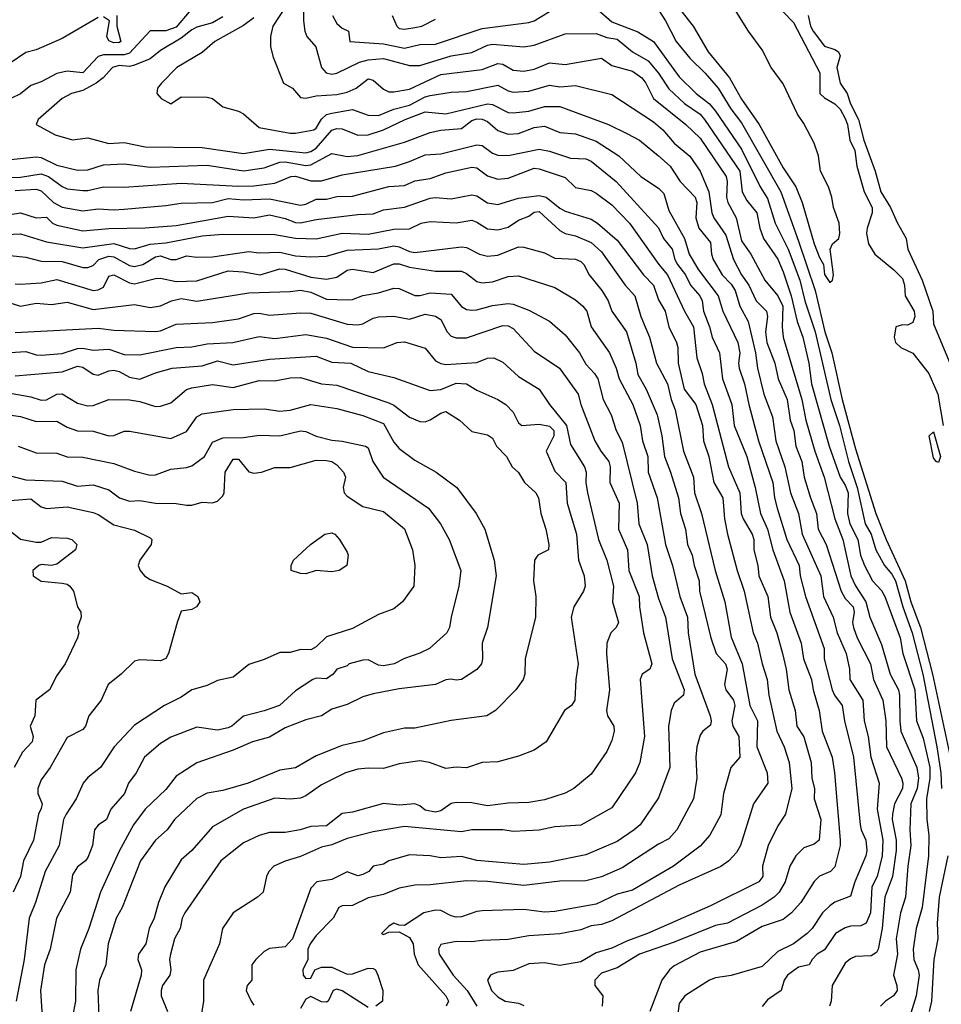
# Model space of a CAD drawing. Header units: metres. Extents: x -46681 to -43747, y -240911 to -237677.
# Tile 520 of 656: x -46534 to -46445, y -238839 to -238744. Entities that reach past the tile are written whole.
import ezdxf

# ---------------------------------------------------------------- set-up
doc = ezdxf.new("R2010")
doc.units = ezdxf.units.M
doc.layers.add('CONTOUR_INDEX', color=1, linetype='Continuous')
doc.layers.add('CONTOUR_INTER', color=3, linetype='Continuous')

msp = doc.modelspace()

# ---------------------------------------------------------------- linework, layer by layer
at = {"layer": 'CONTOUR_INDEX'}
for points, elevation in [([(-46472.576, -238743.52), (-46471.916, -238744.52), (-46470.889, -238746.52), (-46469.595, -238748.122), (-46468.095, -238749.573), (-46466.857, -238751.02), (-46465.625, -238753.02), (-46464.595, -238754.361), (-46460.804, -238761.02), (-46459.095, -238765.757), (-46457.498, -238770.52), (-46456.56, -238774.52), (-46455.884, -238776.52), (-46454.88, -238781.02), (-46453.595, -238785.77), (-46451.649, -238792.02), (-46450.651, -238794.52), (-46448.812, -238798.52), (-46448.282, -238800.52), (-46447.347, -238803.02), (-46446.203, -238807.52), (-46444.252, -238816.52)], 70), ([(-46514.595, -238744.15), (-46515.595, -238744.724), (-46517.095, -238745.127), (-46517.595, -238745.374), (-46518.595, -238746.203), (-46520.595, -238747.388), (-46521.595, -238748.2), (-46523.095, -238748.801), (-46523.595, -238748.909), (-46524.595, -238748.833), (-46525.22, -238749.02), (-46526.131, -238750.02), (-46526.795, -238750.52), (-46528.095, -238751.226), (-46529.179, -238751.52), (-46530.082, -238752.02), (-46532.406, -238754.02), (-46532.576, -238754.52), (-46530.744, -238755.52), (-46529.095, -238756), (-46527.595, -238755.813), (-46525.595, -238756.363), (-46524.095, -238756.244), (-46522.095, -238756.659), (-46516.595, -238756.733), (-46512.595, -238757.326), (-46510.095, -238756.899), (-46506.595, -238757.247), (-46506.095, -238757.128), (-46505.595, -238756.804), (-46504.095, -238755.076), (-46503.595, -238754.912), (-46503.095, -238754.945), (-46501.595, -238755.54), (-46500.595, -238755.52), (-46499.112, -238755.02), (-46497.03, -238754.02), (-46495.095, -238753.308), (-46493.095, -238753.481), (-46489.095, -238752.518), (-46488.595, -238752.586), (-46487.095, -238753.343), (-46486.595, -238753.384), (-46485.095, -238753.231), (-46483.595, -238752.77), (-46482.095, -238752.787), (-46477.422, -238754.52), (-46475.595, -238755.4), (-46474.443, -238756.02), (-46472.595, -238757.522), (-46471.473, -238758.52), (-46470.505, -238760.02), (-46469.062, -238761.52), (-46468.912, -238762.02), (-46468.992, -238763.52), (-46468.725, -238764.52), (-46467.595, -238765.876), (-46467.485, -238767.02), (-46467.314, -238767.52), (-46466.46, -238769.02), (-46465.595, -238769.897), (-46465.212, -238770.52), (-46464.76, -238772.02), (-46463.941, -238773.52), (-46463.247, -238776.52), (-46463.064, -238778.02), (-46462.442, -238780.52), (-46461.595, -238782.712), (-46461.279, -238785.02), (-46460.423, -238787.52), (-46459.874, -238790.02), (-46459.098, -238792.02), (-46458.751, -238794.02), (-46456.956, -238798.02), (-46456.689, -238800.02), (-46455.752, -238802.02), (-46455.364, -238803.52), (-46454.518, -238805.52), (-46454.194, -238807.02), (-46454.158, -238808.02), (-46452.912, -238810.02), (-46452.773, -238812.02), (-46452.382, -238813.52), (-46452.141, -238815.52), (-46451.339, -238818.02), (-46451.511, -238820.52), (-46450.971, -238823.52), (-46451.046, -238825.02), (-46451.529, -238827.02), (-46452.037, -238828.02), (-46452.174, -238830.52), (-46452.595, -238831.521), (-46453.095, -238831.774), (-46454.095, -238831.795), (-46454.595, -238831.959), (-46455.542, -238832.52), (-46456.595, -238834.087), (-46457.301, -238834.52), (-46457.784, -238835.02), (-46458.064, -238835.52), (-46459.095, -238835.746), (-46460.177, -238836.52), (-46460.494, -238837.02), (-46460.791, -238838.02), (-46462.095, -238838.899), (-46462.595, -238839.54)], 75), ([(-46498.268, -238744.02), (-46497.832, -238745.02), (-46497.595, -238745.254), (-46497.095, -238745.313), (-46496.095, -238745.161), (-46495.419, -238745.02), (-46494.095, -238744.347)], 70), ([(-46537.595, -238765.206), (-46534.095, -238765.068), (-46531.595, -238765.823), (-46528.095, -238766.421), (-46525.095, -238765.983), (-46523.595, -238766.469), (-46523.095, -238766.496), (-46521.595, -238766.068), (-46520.095, -238765.92), (-46516.595, -238765.254), (-46514.595, -238765.079), (-46509.595, -238765.134), (-46507.595, -238765.476), (-46505.595, -238765.529), (-46503.095, -238764.976), (-46500.595, -238765.099), (-46498.095, -238764.614), (-46496.595, -238764.579), (-46495.476, -238764.02), (-46494.595, -238763.87), (-46492.095, -238764.003), (-46490.595, -238763.753), (-46490.095, -238763.926), (-46489.095, -238764.566), (-46488.095, -238764.676), (-46487.095, -238764.421), (-46486.095, -238763.744), (-46485.095, -238763.346), (-46484.595, -238762.967), (-46484.095, -238762.89), (-46482.095, -238764.75), (-46481.595, -238765.038), (-46480.595, -238765.248), (-46479.095, -238765.896), (-46478.095, -238766.784), (-46475.805, -238770.02), (-46474.881, -238771.02), (-46474.316, -238773.02), (-46473.452, -238775.02), (-46472.786, -238777.52), (-46471.746, -238779.52), (-46471.39, -238781.02), (-46471.002, -238782.02), (-46470.204, -238786.02), (-46469.226, -238788.52), (-46469.125, -238790.02), (-46468.443, -238792.02), (-46467.133, -238797.52), (-46466.202, -238800.52), (-46465.595, -238803.937), (-46464.55, -238806.52), (-46463.798, -238810.52), (-46463.05, -238812.02), (-46463.137, -238814.52), (-46462.129, -238817.02), (-46462.07, -238818.02), (-46463.441, -238820.02), (-46464.688, -238824.02), (-46465.095, -238824.702), (-46465.833, -238825.52), (-46466.595, -238826.049), (-46470.595, -238827.867), (-46477.095, -238831.305), (-46478.095, -238831.647), (-46479.095, -238831.777), (-46480.095, -238832.159), (-46482.095, -238832.546), (-46485.095, -238832.749), (-46487.095, -238833.1), (-46489.595, -238833.177), (-46490.595, -238833.322), (-46492.095, -238833.274), (-46493.595, -238833.558), (-46493.805, -238834.02), (-46493.748, -238834.52), (-46492.405, -238836.52), (-46491.054, -238838.02), (-46490.124, -238839.52)], 80), ([(-46535.095, -238776.495), (-46533.595, -238776.392), (-46532.595, -238776.719), (-46532.095, -238776.756), (-46530.095, -238776.591), (-46528.595, -238776.118), (-46528.095, -238776.078), (-46527.095, -238776.275), (-46525.595, -238776.179), (-46524.095, -238776.695), (-46522.595, -238776.713), (-46519.095, -238776.024), (-46517.595, -238775.957), (-46516.095, -238775.662), (-46513.616, -238775.52), (-46511.095, -238774.96), (-46509.595, -238775.156), (-46506.595, -238774.766), (-46504.595, -238775.101), (-46502.095, -238775.978), (-46499.095, -238776.041), (-46497.791, -238775.52), (-46497.095, -238775.476), (-46495.095, -238776.066), (-46494.095, -238777.286), (-46493.595, -238777.566), (-46493.095, -238777.657), (-46490.095, -238777.458), (-46489.095, -238777.033), (-46488.477, -238777.02), (-46487.595, -238777.434), (-46486.095, -238778.806), (-46484.091, -238780.02), (-46483.107, -238781.52), (-46481.473, -238783.52), (-46481.095, -238785.362), (-46479.733, -238787.52), (-46479.583, -238788.02), (-46479.607, -238789.02), (-46479.458, -238790.02), (-46478.367, -238794.52), (-46477.567, -238796.52), (-46476.93, -238799.02), (-46477.037, -238800.52), (-46476.455, -238802.52), (-46476.677, -238803.02), (-46477.202, -238803.52), (-46477.586, -238804.52), (-46477.617, -238805.52), (-46477.319, -238809.02), (-46477.604, -238811.02), (-46477.529, -238811.52), (-46476.904, -238812.52), (-46476.868, -238813.02), (-46477.095, -238813.912), (-46477.595, -238814.974), (-46479.095, -238817.136), (-46480.756, -238818.52), (-46481.595, -238818.986), (-46483.595, -238819.625), (-46485.095, -238819.894), (-46487.095, -238819.932), (-46489.095, -238820.199), (-46490.595, -238819.909), (-46492.095, -238819.871), (-46492.595, -238819.985), (-46493.595, -238820.7), (-46494.095, -238820.814), (-46495.095, -238820.606), (-46495.595, -238820.195), (-46496.095, -238820.026), (-46497.595, -238820.137), (-46499.095, -238819.962), (-46502.095, -238820.8), (-46503.095, -238820.955), (-46504.595, -238822.116), (-46506.095, -238822.181), (-46507.124, -238822.52), (-46508.595, -238822.771), (-46510.095, -238822.763), (-46511.095, -238823.052), (-46512.595, -238823.765), (-46514.796, -238825.52), (-46518.256, -238830.52), (-46518.512, -238831.02), (-46518.718, -238832.02), (-46519.25, -238833.02), (-46519.646, -238834.52), (-46519.737, -238835.02), (-46519.599, -238836.02), (-46519.696, -238836.52), (-46520.422, -238837.52), (-46520.528, -238838.02), (-46520.545, -238838.52), (-46519.925, -238840.02)], 85), ([(-46446.501, -238784.52), (-46446.095, -238784.15), (-46445.416, -238786.52), (-46445.595, -238787.103), (-46445.822, -238787.02), (-46446.095, -238786.652), (-46446.501, -238784.52)], 70), ([(-46537.095, -238787.863), (-46533.595, -238788.777), (-46530.095, -238788.915), (-46528.595, -238789.38), (-46527.095, -238789.248), (-46525.595, -238789.744), (-46524.548, -238790.52), (-46523.595, -238790.819), (-46522.595, -238790.755), (-46521.095, -238791.007), (-46519.095, -238791.048), (-46518.095, -238791.228), (-46517.595, -238791.217), (-46516.595, -238790.925), (-46515.595, -238790.983), (-46515.095, -238790.815), (-46514.595, -238790.326), (-46514.465, -238790.02), (-46514.374, -238788.02), (-46513.595, -238786.777), (-46513.095, -238786.796), (-46512.095, -238788.009), (-46511.595, -238788.116), (-46510.871, -238788.02), (-46509.595, -238787.577), (-46508.095, -238787.592), (-46505.595, -238786.871), (-46504.595, -238786.903), (-46504.095, -238787.02), (-46503.595, -238787.321), (-46502.947, -238788.02), (-46502.779, -238788.52), (-46503.007, -238789.52), (-46502.895, -238790.02), (-46502.595, -238790.334), (-46501.095, -238791.341), (-46499.095, -238791.813), (-46497.095, -238793.5), (-46496.319, -238795.52), (-46496.092, -238797.02), (-46496.178, -238799.02), (-46497.261, -238800.52), (-46498.095, -238801.213), (-46499.595, -238801.766), (-46502.095, -238803.099), (-46504.595, -238803.92), (-46505.595, -238804.879), (-46506.095, -238805.153), (-46507.095, -238805.137), (-46508.095, -238805.42), (-46509.095, -238805.416), (-46510.595, -238806.087), (-46512.095, -238806.585), (-46513.595, -238807.814), (-46515.095, -238808.123), (-46516.095, -238808.596), (-46517.595, -238809.018), (-46518.595, -238809.734), (-46520.206, -238810.52), (-46523.095, -238812.412), (-46525.077, -238814.52), (-46526.395, -238816.52), (-46527.595, -238817.481), (-46528.045, -238818.02), (-46528.724, -238819.52), (-46529.707, -238821.02), (-46529.951, -238821.52), (-46530.362, -238824.02), (-46531.722, -238826.52), (-46532.654, -238829.52), (-46533.274, -238831.02), (-46533.73, -238835.02), (-46534.518, -238839.02)], 90)]:
    msp.add_lwpolyline(points, dxfattribs=dict(at, elevation=elevation))
at = {"layer": 'CONTOUR_INTER'}
for points, elevation in [([(-46516.595, -238742.133), (-46519.095, -238745.128), (-46520.095, -238745.498), (-46521.595, -238745.493), (-46523.595, -238747.653), (-46524.095, -238747.788), (-46526.095, -238747.804), (-46526.595, -238747.967), (-46528.095, -238749.535), (-46529.595, -238749.375), (-46530.595, -238749.603), (-46532.095, -238750.394), (-46533.095, -238750.757), (-46534.095, -238751.546), (-46535.018, -238752.02)], 76), ([(-46507.821, -238742.02), (-46509.773, -238745.02), (-46509.996, -238746.02), (-46509.99, -238747.02), (-46509.752, -238748.02), (-46508.749, -238750.52), (-46507.876, -238751.02), (-46507.095, -238751.919), (-46506.595, -238751.962), (-46505.595, -238751.757), (-46503.595, -238751.633), (-46502.595, -238751.403), (-46501.743, -238751.02), (-46500.595, -238750.122), (-46500.095, -238750.225), (-46499.095, -238751.103), (-46498.595, -238751.363), (-46498.095, -238751.351), (-46496.595, -238751.104), (-46493.595, -238749.691), (-46489.595, -238749.223), (-46488.095, -238748.639), (-46487.595, -238748.702), (-46486.595, -238749.277), (-46485.595, -238749.366), (-46484.595, -238749.189), (-46483.095, -238748.572), (-46481.595, -238748.719), (-46478.095, -238748.12), (-46477.095, -238748.832), (-46475.095, -238749.381), (-46474.205, -238750.02), (-46473.809, -238750.52), (-46473.095, -238752.021), (-46469.965, -238754.52), (-46468.595, -238755.844), (-46466.089, -238759.52), (-46465.965, -238760.02), (-46466.041, -238761.52), (-46465.905, -238762.02), (-46465.1, -238763.52), (-46464.595, -238765.715), (-46463.695, -238767.02), (-46462.347, -238769.52), (-46461.088, -238771.02), (-46460.629, -238772.02), (-46460.684, -238774.02), (-46460.571, -238775.02), (-46458.799, -238781.02), (-46458.4, -238783.02), (-46457.531, -238786.02), (-46456.623, -238788.52), (-46455.603, -238792.52), (-46454.825, -238794.52), (-46454.061, -238798.02), (-46453.595, -238798.993), (-46452.61, -238800.52), (-46452.223, -238802.02), (-46451.095, -238804.645), (-46450.266, -238807.52), (-46449.48, -238809.02), (-46449.359, -238809.52), (-46449.35, -238812.02), (-46449.229, -238813.02), (-46447.709, -238816.52), (-46447.542, -238817.52), (-46447.669, -238818.52), (-46448.288, -238820.02), (-46448.38, -238822.52), (-46448.29, -238824.02), (-46448.579, -238826.02), (-46448.797, -238829.02), (-46449.277, -238830.52), (-46449.679, -238833.02), (-46449.575, -238834.52), (-46449.959, -238836.52), (-46449.614, -238837.52), (-46449.591, -238838.02), (-46449.953, -238838.52), (-46450.722, -238839.02), (-46451.195, -238839.52)], 73), ([(-46506.826, -238743.52), (-46506.828, -238744.52), (-46506.702, -238745.52), (-46506.487, -238746.02), (-46505.628, -238747.02), (-46505.082, -238749.02), (-46504.639, -238749.52), (-46504.095, -238749.656), (-46503.595, -238749.577), (-46501.424, -238748.52), (-46500.595, -238748.286), (-46499.095, -238748.162), (-46496.595, -238748.823), (-46495.595, -238748.839), (-46492.595, -238747.903), (-46490.595, -238747.57), (-46489.095, -238746.872), (-46488.595, -238746.78), (-46485.595, -238747.028), (-46484.595, -238746.871), (-46481.595, -238745.762), (-46478.595, -238745.736), (-46477.595, -238746.114), (-46476.595, -238746.296), (-46475.095, -238747.513), (-46473.595, -238748.39), (-46472.595, -238749.556), (-46471.595, -238751.071), (-46470.095, -238752.506), (-46468.595, -238753.505), (-46468.155, -238754.02), (-46464.767, -238759.02), (-46464.549, -238761.02), (-46464.095, -238761.856), (-46463.12, -238763.02), (-46462.823, -238764.52), (-46462.468, -238765.52), (-46461.095, -238767.507), (-46460.595, -238768.727), (-46459.812, -238771.02), (-46459.223, -238773.52), (-46458.702, -238775.02), (-46458.115, -238777.52), (-46457.856, -238779.52), (-46456.151, -238785.52), (-46455.095, -238788.505), (-46454.595, -238789.284), (-46454.33, -238790.02), (-46454.378, -238792.02), (-46454.15, -238793.02), (-46453.386, -238794.52), (-46453.13, -238796.02), (-46452.745, -238797.02), (-46451.964, -238798.52), (-46451.095, -238799.447), (-46450.79, -238800.02), (-46449.303, -238804.02), (-46449.054, -238805.52), (-46447.899, -238809.02), (-46447.737, -238812.02), (-46447.095, -238813.693), (-46446.446, -238816.52), (-46446.436, -238817.52), (-46446.756, -238819.52), (-46446.745, -238821.52), (-46446.542, -238823.02), (-46446.577, -238825.02), (-46447.186, -238830.02), (-46447.753, -238832.02), (-46448.064, -238834.02), (-46448, -238835.02), (-46447.561, -238836.02), (-46447.474, -238836.52), (-46447.759, -238838.52), (-46448.526, -238841.02)], 72), ([(-46478.595, -238743.295), (-46477.095, -238744.609), (-46474.595, -238745.575), (-46473.095, -238746.525), (-46470.595, -238749.915), (-46468.959, -238751.52), (-46467.675, -238752.52), (-46467.095, -238753.216), (-46464.595, -238756.902), (-46462.804, -238760.52), (-46462.095, -238761.634), (-46461.355, -238764.02), (-46460.1, -238766.52), (-46458.967, -238769.52), (-46458.497, -238771.52), (-46457.507, -238774.52), (-46455.992, -238781.02), (-46455.157, -238783.52), (-46454.298, -238787.02), (-46453.445, -238789.52), (-46452.686, -238793.02), (-46452.101, -238794.02), (-46451.654, -238795.52), (-46450.801, -238797.02), (-46450.095, -238797.866), (-46449.748, -238798.52), (-46449.041, -238801.02), (-46448.137, -238803.52), (-46447.125, -238807.52), (-46445.776, -238814.52), (-46445.384, -238817.02), (-46445.305, -238818.52)], 71), ([(-46470.441, -238743.52), (-46469.268, -238745.02), (-46467.823, -238747.52), (-46465.759, -238750.02), (-46464.595, -238752.064), (-46462.897, -238754.52), (-46460.595, -238758.697), (-46459.347, -238760.52), (-46458.764, -238762.02), (-46457.595, -238766.009), (-46457.095, -238767.325), (-46456.697, -238768.02), (-46456.595, -238768.976), (-46456.095, -238769.762), (-46455.829, -238769.52), (-46455.723, -238769.02), (-46456.044, -238766.52), (-46455.829, -238766.02), (-46455.232, -238765.52), (-46455.128, -238765.02), (-46455.18, -238764.02), (-46455.717, -238762.52), (-46455.876, -238761.52), (-46456.22, -238760.52), (-46456.973, -238759.02), (-46457.179, -238757.52), (-46457.595, -238756.316), (-46458.595, -238754.408), (-46459.217, -238753.52), (-46460.595, -238750.589), (-46461.755, -238749.02), (-46462.595, -238747.312), (-46463.936, -238745.52), (-46465.595, -238742.845)], 69), ([(-46526.595, -238744.211), (-46530.095, -238746.225), (-46532.595, -238747.313), (-46533.595, -238747.566), (-46535.095, -238748.617)], 77), ([(-46524.806, -238744.02), (-46524.819, -238745.02), (-46524.426, -238746.52), (-46524.595, -238746.6), (-46525.095, -238746.643), (-46525.595, -238746.462), (-46525.779, -238746.02), (-46525.502, -238744.52), (-46526.095, -238744.145)], 77), ([(-46511.595, -238744.238), (-46512.595, -238744.981), (-46515.354, -238746.52), (-46516.595, -238747.562), (-46519.011, -238749.02), (-46520.503, -238750.52), (-46520.882, -238751.02), (-46520.955, -238751.52), (-46520.536, -238752.02), (-46519.595, -238752.531), (-46518.595, -238751.843), (-46516.095, -238751.868), (-46515.595, -238752.013), (-46514.595, -238752.802), (-46513.095, -238753.221), (-46512.595, -238753.485), (-46511.095, -238754.799), (-46508.095, -238755.356), (-46507.595, -238755.348), (-46505.831, -238755.02), (-46505.595, -238754.877), (-46505.095, -238754.008), (-46504.595, -238753.562), (-46504.095, -238753.407), (-46502.095, -238753.067), (-46500.595, -238753.62), (-46499.595, -238753.653), (-46498.095, -238753.032), (-46496.595, -238752.65), (-46495.095, -238751.838), (-46494.595, -238751.725), (-46492.595, -238751.399), (-46491.095, -238751.333), (-46488.095, -238750.735), (-46487.095, -238751.259), (-46486.595, -238751.384), (-46485.095, -238751.3), (-46483.095, -238750.738), (-46482.095, -238750.882), (-46480.595, -238750.762), (-46477.095, -238751.619), (-46473.095, -238754.26), (-46472.172, -238755.02), (-46471.095, -238756.317), (-46469.595, -238757.576), (-46468.577, -238759.02), (-46467.755, -238761.02), (-46467.465, -238763.02), (-46467.277, -238763.52), (-46466.095, -238765.177), (-46465.383, -238767.52), (-46464.595, -238769.014), (-46463.887, -238770.02), (-46463.189, -238771.52), (-46462.174, -238772.52), (-46462.084, -238773.02), (-46462.279, -238774.52), (-46462.165, -238775.52), (-46461.398, -238777.52), (-46461.072, -238779.02), (-46460.205, -238781.02), (-46459.907, -238783.02), (-46459.543, -238784.02), (-46459.363, -238785.52), (-46458.798, -238787.02), (-46458.548, -238788.52), (-46457.959, -238790.52), (-46457.368, -238792.02), (-46457.218, -238793.52), (-46456.437, -238795.02), (-46454.982, -238799.52), (-46454.595, -238800.223), (-46453.823, -238801.02), (-46453.749, -238801.52), (-46453.907, -238802.52), (-46453.798, -238803.02), (-46453.448, -238804.02), (-46452.15, -238806.52), (-46451.874, -238808.02), (-46450.971, -238810.02), (-46450.698, -238812.02), (-46450.62, -238814.52), (-46449.181, -238817.52), (-46449.063, -238818.02), (-46449.093, -238818.52), (-46449.837, -238820.02), (-46450.047, -238821.02), (-46450.067, -238821.52), (-46449.678, -238823.52), (-46449.696, -238824.52), (-46450.056, -238827.02), (-46450.782, -238829.02), (-46451.034, -238832.02), (-46451.429, -238834.02), (-46451.595, -238834.354), (-46452.095, -238834.679), (-46453.595, -238834.726), (-46454.095, -238834.955), (-46454.595, -238835.387), (-46455.853, -238837.52), (-46455.941, -238839.02), (-46456.108, -238839.52)], 74), ([(-46504.028, -238744.02), (-46503.595, -238744.769), (-46503.095, -238745.215), (-46502.469, -238745.52), (-46502.342, -238746.52), (-46499.095, -238746.724), (-46497.095, -238747.145), (-46495.595, -238746.793), (-46494.095, -238746.774), (-46489.595, -238745.271), (-46485.095, -238744.666), (-46484.595, -238744.522), (-46483.095, -238743.615)], 71), ([(-46460.595, -238743.653), (-46459.595, -238744.694), (-46457.047, -238749.52), (-46457.053, -238751.52), (-46456.595, -238751.95), (-46455.595, -238752.534), (-46455.095, -238753.038), (-46454.595, -238753.951), (-46454.39, -238754.52), (-46454.16, -238756.02), (-46453.689, -238757.02), (-46453.482, -238758.52), (-46452.79, -238761.02), (-46452.01, -238762.52), (-46452.001, -238763.02), (-46452.502, -238764.52), (-46452.54, -238765.02), (-46452.342, -238766.02), (-46451.758, -238767.02), (-46449.913, -238768.52), (-46449.095, -238769.377), (-46448.894, -238770.02), (-46448.829, -238771.02), (-46447.947, -238772.52), (-46447.892, -238773.02), (-46448.095, -238773.601), (-46448.595, -238773.847), (-46449.095, -238773.842), (-46449.709, -238774.02), (-46449.868, -238775.02), (-46449.756, -238775.52), (-46449.233, -238776.02), (-46448.095, -238776.566), (-46446.536, -238778.52), (-46445.681, -238780.52), (-46445.152, -238783.52)], 69), ([(-46458.172, -238744.02), (-46457.954, -238745.02), (-46457.703, -238745.52), (-46456.595, -238746.956), (-46455.595, -238747.29), (-46455.239, -238747.52), (-46455.095, -238747.891), (-46455.418, -238749.02), (-46455.097, -238750.52), (-46454.427, -238751.52), (-46454.085, -238752.52), (-46453.322, -238754.02), (-46452.819, -238756.02), (-46451.722, -238759.02), (-46451.171, -238761.02), (-46450.222, -238762.52), (-46449.595, -238763.953), (-46448.719, -238765.52), (-46448.58, -238766.52), (-46447.189, -238769.52), (-46446.168, -238772.52), (-46446.095, -238773.719), (-46444.095, -238778.524)], 68), ([(-46536.595, -238758.046), (-46532.595, -238757.639), (-46532.095, -238757.7), (-46530.595, -238758.429), (-46528.595, -238758.932), (-46527.595, -238758.897), (-46526.095, -238758.415), (-46524.095, -238758.309), (-46521.595, -238758.614), (-46516.095, -238758.445), (-46512.595, -238758.98), (-46510.595, -238758.7), (-46509.095, -238758.156), (-46508.595, -238758.101), (-46506.595, -238758.455), (-46506.095, -238758.415), (-46504.095, -238757.312), (-46502.595, -238757.598), (-46501.595, -238757.515), (-46497.095, -238756.206), (-46494.595, -238755.292), (-46493.595, -238755.058), (-46491.595, -238754.911), (-46490.595, -238754.132), (-46490.095, -238753.972), (-46489.595, -238754.012), (-46489.095, -238754.236), (-46488.095, -238755.078), (-46487.095, -238755.432), (-46486.095, -238755.394), (-46484.595, -238754.812), (-46483.595, -238754.669), (-46482.095, -238755.271), (-46480.595, -238755.415), (-46478.595, -238756.128), (-46476.431, -238757.52), (-46474.311, -238759.52), (-46472.595, -238760.64), (-46472.095, -238761.153), (-46471.595, -238762.795), (-46470.105, -238765.52), (-46469.654, -238767.02), (-46468.755, -238768.52), (-46466.837, -238771.02), (-46466.388, -238772.52), (-46464.958, -238775.52), (-46464.751, -238776.52), (-46464.875, -238777.52), (-46464.808, -238778.02), (-46464.305, -238779.52), (-46463.904, -238781.52), (-46462.972, -238785.02), (-46461.577, -238789.02), (-46461.427, -238790.52), (-46461.166, -238791.52), (-46460.228, -238794.52), (-46459.039, -238797.02), (-46458.952, -238798.02), (-46458.426, -238800.02), (-46456.638, -238805.02), (-46456.638, -238806.02), (-46455.855, -238809.02), (-46455.641, -238809.52), (-46454.883, -238810.52), (-46454.662, -238812.02), (-46453.812, -238815.52), (-46453.166, -238822.02), (-46453.07, -238822.52), (-46452.607, -238823.52), (-46452.52, -238824.52), (-46452.615, -238825.02), (-46453.679, -238827.52), (-46454.095, -238828.91), (-46455.595, -238829.491), (-46456.095, -238829.86), (-46456.778, -238830.52), (-46457.775, -238832.02), (-46458.285, -238832.52), (-46459.595, -238833.502), (-46461.095, -238834.239), (-46462.595, -238835.691), (-46465.595, -238836.558), (-46467.095, -238836.798), (-46467.68, -238837.02), (-46470.077, -238838.52), (-46470.595, -238839.246), (-46470.898, -238841.52)], 76), ([(-46535.595, -238759.641), (-46534.095, -238759.607), (-46532.095, -238759.283), (-46531.388, -238759.52), (-46530.095, -238760.493), (-46529.595, -238760.726), (-46528.095, -238760.886), (-46527.595, -238760.885), (-46526.095, -238760.519), (-46524.095, -238760.556), (-46518.595, -238760.172), (-46513.095, -238760.448), (-46511.595, -238760.417), (-46509.595, -238760.183), (-46508.029, -238759.52), (-46507.595, -238759.504), (-46506.095, -238759.936), (-46505.095, -238759.941), (-46503.095, -238759.37), (-46497.96, -238758.52), (-46496.595, -238758.094), (-46495.095, -238757.443), (-46493.595, -238757.358), (-46490.095, -238756.468), (-46489.595, -238756.548), (-46488.595, -238757.267), (-46488.095, -238757.458), (-46487.095, -238757.501), (-46484.095, -238756.896), (-46483.095, -238757.075), (-46481.095, -238757.747), (-46479.595, -238757.821), (-46479.095, -238758.04), (-46476.671, -238760.02), (-46472.595, -238764.479), (-46472.106, -238765.52), (-46471.292, -238766.52), (-46471.036, -238767.52), (-46470.767, -238768.02), (-46469.986, -238769.02), (-46469.514, -238770.02), (-46468.619, -238771.02), (-46468.398, -238771.52), (-46468.266, -238772.52), (-46467.676, -238774.02), (-46467.431, -238775.02), (-46466.709, -238776.52), (-46466.434, -238779.02), (-46465.543, -238781.52), (-46465.316, -238783.52), (-46464.095, -238786.526), (-46463.277, -238789.52), (-46462.776, -238792.02), (-46462.089, -238793.52), (-46461.566, -238795.52), (-46460.502, -238798.52), (-46459.931, -238801.52), (-46458.854, -238804.52), (-46458.631, -238806.02), (-46457.855, -238808.02), (-46457.701, -238809.02), (-46457.126, -238811.02), (-46456.822, -238813.02), (-46455.87, -238815.52), (-46455.619, -238817.02), (-46455.103, -238823.52), (-46455.099, -238824.02), (-46455.595, -238826.082), (-46456.023, -238826.52), (-46457.095, -238826.996), (-46457.595, -238827.513), (-46458.893, -238829.52), (-46459.787, -238830.52), (-46460.595, -238831.172), (-46462.595, -238831.826), (-46465.095, -238833.276), (-46468.595, -238834.305), (-46471.095, -238835.62), (-46471.549, -238836.02), (-46472.284, -238837.02), (-46473.429, -238840.02)], 77), ([(-46534.595, -238760.867), (-46532.595, -238760.764), (-46532.095, -238760.898), (-46530.927, -238762.02), (-46530.095, -238762.482), (-46528.095, -238762.843), (-46526.595, -238762.634), (-46525.095, -238762.74), (-46524.095, -238762.677), (-46520.095, -238762.336), (-46518.595, -238762.098), (-46515.595, -238762.022), (-46514.095, -238761.653), (-46512.595, -238761.793), (-46510.095, -238761.677), (-46507.095, -238762.283), (-46506.595, -238762.195), (-46505.595, -238761.729), (-46504.595, -238761.714), (-46503.595, -238761.466), (-46502.095, -238761.413), (-46498.595, -238760.477), (-46497.095, -238760.398), (-46496.095, -238759.947), (-46494.595, -238759.712), (-46493.095, -238759.185), (-46490.595, -238758.629), (-46490.095, -238758.679), (-46489.095, -238759.473), (-46488.095, -238759.77), (-46487.095, -238759.688), (-46484.595, -238758.711), (-46484.095, -238758.783), (-46481.595, -238759.635), (-46480.595, -238760.605), (-46479.095, -238760.882), (-46478.595, -238761.139), (-46477.095, -238762.276), (-46475.393, -238764.02), (-46472.574, -238768.02), (-46471.717, -238769.02), (-46470.086, -238772.52), (-46469.22, -238774.02), (-46468.905, -238777.02), (-46468.375, -238778.52), (-46468.21, -238779.52), (-46467.431, -238781.52), (-46465.861, -238787.52), (-46464.753, -238790.02), (-46464.62, -238792.02), (-46464.448, -238792.52), (-46463.557, -238794.02), (-46463.416, -238794.52), (-46463.414, -238795.52), (-46463.017, -238797.02), (-46462.922, -238798.02), (-46462.046, -238800.02), (-46461.791, -238802.02), (-46461.207, -238803.52), (-46460.632, -238805.52), (-46460.282, -238807.02), (-46460.033, -238809.02), (-46459.427, -238811.02), (-46459.269, -238812.52), (-46458.595, -238813.549), (-46457.897, -238816.02), (-46457.805, -238817.52), (-46457.578, -238818.52), (-46457.583, -238819.52), (-46456.958, -238821.52), (-46457.097, -238823.52), (-46457.595, -238823.897), (-46458.595, -238824.261), (-46459.355, -238825.02), (-46459.952, -238826.02), (-46460.395, -238827.52), (-46460.968, -238828.52), (-46461.447, -238829.02), (-46462.595, -238829.765), (-46465.961, -238831.52), (-46467.095, -238831.75), (-46471.095, -238833.349), (-46474.426, -238834.52), (-46476.595, -238835.813), (-46478.095, -238836.323), (-46478.743, -238837.02), (-46478.74, -238837.52), (-46477.951, -238838.52), (-46478.016, -238839.52)], 78), ([(-46535.095, -238763.207), (-46534.095, -238763.025), (-46532.6, -238763.52), (-46531.595, -238763.464), (-46531.019, -238764.02), (-46530.595, -238764.224), (-46528.095, -238764.759), (-46525.595, -238764.526), (-46522.095, -238764.463), (-46519.095, -238764.237), (-46514.095, -238763.358), (-46511.595, -238763.52), (-46510.095, -238763.226), (-46508.595, -238763.562), (-46507.595, -238763.97), (-46507.095, -238764.003), (-46505.595, -238763.683), (-46501.595, -238763.196), (-46500.095, -238763.126), (-46499.095, -238762.745), (-46497.095, -238762.481), (-46494.595, -238761.616), (-46494.095, -238761.551), (-46492.595, -238761.684), (-46490.595, -238761.294), (-46490.095, -238761.391), (-46489.095, -238762.057), (-46488.095, -238762.231), (-46486.095, -238761.607), (-46484.095, -238761.35), (-46483.424, -238761.52), (-46482.095, -238762.594), (-46481.595, -238762.858), (-46479.095, -238763.632), (-46478.483, -238764.02), (-46476.595, -238765.655), (-46474.037, -238769.02), (-46473.093, -238770.02), (-46472.595, -238771.405), (-46471.944, -238772.52), (-46471.601, -238774.02), (-46470.858, -238775.52), (-46470.727, -238776.02), (-46470.717, -238777.52), (-46470.124, -238780.02), (-46469.01, -238781.52), (-46468.345, -238783.52), (-46468.257, -238785.02), (-46467.734, -238786.52), (-46467.269, -238789.02), (-46466.385, -238790.52), (-46466.253, -238792.52), (-46465.949, -238794.02), (-46465.01, -238797.52), (-46464.34, -238799.52), (-46463.46, -238803.52), (-46463.046, -238804.52), (-46462.621, -238806.52), (-46462.117, -238808.02), (-46461.958, -238809.52), (-46461.19, -238813.02), (-46460.494, -238814.52), (-46460.004, -238816.02), (-46459.745, -238818.52), (-46460.355, -238821.02), (-46461.095, -238822.131), (-46462.013, -238824.02), (-46462.575, -238826.02), (-46462.527, -238827.02), (-46462.941, -238827.52), (-46467.595, -238829.838), (-46473.657, -238832.52), (-46475.595, -238833.214), (-46477.095, -238833.913), (-46478.595, -238834.368), (-46480.095, -238835.254), (-46482.095, -238835.586), (-46483.595, -238835.332), (-46485.095, -238835.433), (-46486.595, -238836.068), (-46488.095, -238836.228), (-46488.595, -238836.419), (-46488.808, -238836.52), (-46489.096, -238837.02), (-46488.703, -238838.02), (-46488.095, -238838.626), (-46487.39, -238839.02), (-46486.095, -238839.233), (-46485.595, -238839.454)], 79), ([(-46535.095, -238767.15), (-46533.595, -238767.311), (-46532.095, -238767.704), (-46530.095, -238767.71), (-46528.095, -238768.303), (-46527.595, -238768.313), (-46527.095, -238768.1), (-46526.53, -238767.52), (-46525.595, -238767.195), (-46525.095, -238767.283), (-46523.595, -238768.112), (-46523.095, -238768.198), (-46522.302, -238768.02), (-46521.095, -238767.268), (-46520.595, -238767.191), (-46519.595, -238767.534), (-46519.095, -238767.529), (-46518.095, -238767.162), (-46517.095, -238767.291), (-46515.595, -238767.283), (-46512.095, -238766.773), (-46511.095, -238766.893), (-46509.095, -238766.839), (-46507.595, -238767.18), (-46506.095, -238767.288), (-46504.595, -238767.21), (-46502.595, -238766.62), (-46499.595, -238766.494), (-46498.095, -238766.198), (-46497.595, -238766.3), (-46496.595, -238766.772), (-46496.095, -238766.84), (-46491.595, -238766.294), (-46491.095, -238766.369), (-46489.856, -238767.02), (-46489.095, -238767.198), (-46488.095, -238767.127), (-46486.095, -238766.32), (-46485.595, -238766.337), (-46483.595, -238766.873), (-46482.595, -238767.401), (-46480.595, -238767.504), (-46480.095, -238767.717), (-46479.81, -238768.02), (-46479.276, -238769.02), (-46478.048, -238770.52), (-46477.446, -238771.52), (-46477.084, -238772.52), (-46475.674, -238774.52), (-46474.786, -238777.52), (-46474.595, -238778.632), (-46473.801, -238780.02), (-46472.742, -238782.52), (-46472.272, -238784.52), (-46472.031, -238786.52), (-46471.428, -238788.02), (-46470.673, -238790.52), (-46470.467, -238792.02), (-46470.012, -238793.52), (-46469.789, -238795.02), (-46469.343, -238796.02), (-46469.172, -238797.02), (-46468.69, -238798.52), (-46468.639, -238799.52), (-46467.566, -238804.02), (-46467.039, -238805.52), (-46466.137, -238806.52), (-46465.994, -238807.02), (-46466.224, -238808.52), (-46466.103, -238809.02), (-46465.373, -238810.02), (-46465.235, -238810.52), (-46465.535, -238812.02), (-46465.425, -238812.52), (-46464.87, -238813.52), (-46464.773, -238815.52), (-46465.617, -238816.52), (-46466.328, -238819.02), (-46466.595, -238821.061), (-46467.638, -238823.02), (-46468.595, -238824.093), (-46471.155, -238826.02), (-46475.095, -238828.321), (-46476.595, -238828.724), (-46478.595, -238829.673), (-46482.595, -238830.403), (-46483.595, -238830.464), (-46485.595, -238830.191), (-46489.595, -238830.337), (-46490.095, -238830.376), (-46491.595, -238830.918), (-46492.095, -238830.922), (-46492.595, -238830.807), (-46493.595, -238830.309), (-46494.095, -238830.271), (-46495.227, -238830.52), (-46497.095, -238831.736), (-46497.595, -238831.721), (-46498.095, -238831.516), (-46498.595, -238831.797), (-46499.302, -238832.52), (-46499.095, -238832.616), (-46498.595, -238832.392), (-46497.595, -238832.347), (-46496.595, -238832.901), (-46496.259, -238833.52), (-46496.155, -238834.52), (-46495.771, -238835.52), (-46493.089, -238838.52), (-46492.835, -238839.02), (-46493.062, -238839.52)], 81), ([(-46534.595, -238769.878), (-46534.095, -238769.909), (-46532.095, -238769.789), (-46530.595, -238769.461), (-46527.095, -238770.528), (-46526.595, -238770.471), (-46526.095, -238770.203), (-46525.595, -238769.129), (-46525.095, -238769.012), (-46523.595, -238769.787), (-46523.095, -238769.874), (-46521.095, -238769.361), (-46520.595, -238769.336), (-46519.095, -238769.653), (-46517.095, -238769.58), (-46514.095, -238768.614), (-46512.595, -238768.716), (-46510.996, -238769.02), (-46509.095, -238768.418), (-46508.595, -238768.472), (-46506.095, -238769.244), (-46504.595, -238769.44), (-46503.595, -238769.238), (-46502.595, -238768.55), (-46502.095, -238768.47), (-46500.095, -238768.787), (-46498.095, -238767.947), (-46497.595, -238767.956), (-46496.595, -238768.254), (-46494.095, -238768.64), (-46491.595, -238768.67), (-46491.095, -238768.87), (-46490.095, -238769.649), (-46489.595, -238769.785), (-46488.595, -238769.684), (-46487.095, -238769.155), (-46486.095, -238769.104), (-46482.595, -238770.222), (-46480.595, -238771.417), (-46479.895, -238772.02), (-46479.511, -238772.52), (-46479.086, -238774.02), (-46477.325, -238776.52), (-46476.665, -238778.02), (-46476.405, -238779.02), (-46475.076, -238781.52), (-46474.366, -238783.52), (-46474.128, -238785.02), (-46473.629, -238786.52), (-46473.594, -238788.02), (-46472.742, -238790.52), (-46471.93, -238795.02), (-46471.251, -238797.02), (-46470.557, -238800.02), (-46469.79, -238802.02), (-46469.739, -238803.52), (-46469.099, -238807.52), (-46467.615, -238811.52), (-46467.514, -238812.02), (-46467.595, -238812.43), (-46468.331, -238813.02), (-46468.595, -238813.401), (-46468.902, -238814.52), (-46468.99, -238815.52), (-46468.898, -238817.52), (-46469.225, -238819.52), (-46470.839, -238822.52), (-46471.595, -238823.383), (-46472.595, -238823.903), (-46476.095, -238826.18), (-46478.095, -238827.061), (-46479.595, -238827.44), (-46482.095, -238827.47), (-46485.595, -238827.886), (-46489.095, -238827.511), (-46491.095, -238827.437), (-46494.595, -238827.818), (-46496.095, -238827.85), (-46497.595, -238828.152), (-46499.095, -238828.744), (-46500.595, -238829.073), (-46502.095, -238829.806), (-46503.095, -238829.854), (-46503.413, -238830.02), (-46503.959, -238831.02), (-46505.595, -238832.717), (-46506.186, -238833.52), (-46506.393, -238834.02), (-46506.399, -238835.02), (-46506.872, -238836.02), (-46506.863, -238836.52), (-46506.595, -238836.854), (-46506.095, -238836.807), (-46505.734, -238836.02), (-46505.095, -238835.768), (-46504.095, -238835.758), (-46502.595, -238836.431), (-46502.095, -238836.415), (-46500.595, -238835.857), (-46500.095, -238835.87), (-46499.888, -238836.02), (-46499.646, -238836.52), (-46499.159, -238838.02), (-46499.208, -238839.02), (-46499.852, -238839.52)], 82), ([(-46535.595, -238771.532), (-46534.095, -238772.019), (-46532.595, -238771.733), (-46531.095, -238771.884), (-46529.595, -238771.642), (-46527.095, -238772.341), (-46523.095, -238771.858), (-46521.595, -238772.167), (-46520.595, -238772.003), (-46519.539, -238771.52), (-46518.595, -238771.306), (-46517.095, -238771.539), (-46512.095, -238770.742), (-46508.095, -238770.619), (-46507.095, -238770.472), (-46506.095, -238770.672), (-46504.595, -238771.345), (-46502.595, -238771.404), (-46502.095, -238771.38), (-46501.095, -238770.997), (-46499.595, -238770.745), (-46498.095, -238770.281), (-46497.595, -238770.332), (-46496.095, -238771.003), (-46495.595, -238771.01), (-46494.595, -238770.733), (-46492.595, -238770.868), (-46491.595, -238772.056), (-46491.095, -238772.337), (-46490.595, -238772.415), (-46490.095, -238772.383), (-46488.595, -238771.957), (-46487.095, -238771.785), (-46486.595, -238771.835), (-46485.095, -238772.421), (-46483.095, -238773.465), (-46481.595, -238774.792), (-46480.221, -238776.52), (-46479.595, -238777.632), (-46478.76, -238778.52), (-46478.461, -238779.02), (-46477.923, -238781.02), (-46477.161, -238782.52), (-46476.672, -238784.02), (-46476.095, -238785.145), (-46474.66, -238791.02), (-46474.493, -238793.02), (-46473.692, -238795.02), (-46473.214, -238798.02), (-46472.595, -238800.226), (-46471.915, -238802.02), (-46471.288, -238806.02), (-46470.115, -238809.02), (-46470.181, -238809.52), (-46471.095, -238810.313), (-46471.394, -238811.02), (-46471.632, -238812.52), (-46471.493, -238816.52), (-46472.595, -238819.426), (-46474.369, -238822.02), (-46474.939, -238822.52), (-46476.595, -238823.634), (-46479.595, -238824.922), (-46483.095, -238825.623), (-46485.595, -238825.85), (-46490.095, -238825.477), (-46491.595, -238825.072), (-46493.595, -238825.211), (-46494.595, -238825.013), (-46496.595, -238824.931), (-46498.588, -238825.52), (-46499.095, -238825.826), (-46500.095, -238826.035), (-46500.532, -238826.52), (-46501.095, -238826.838), (-46501.595, -238826.966), (-46502.595, -238826.555), (-46504.095, -238827.312), (-46505.527, -238827.52), (-46506.095, -238828.135), (-46507.867, -238833.02), (-46508.595, -238833.787), (-46510.095, -238833.964), (-46510.595, -238834.253), (-46511.423, -238835.02), (-46511.804, -238835.52), (-46511.795, -238837.02), (-46512.245, -238837.52), (-46512.329, -238838.02), (-46511.851, -238839.02), (-46511.595, -238839.413)], 83), ([(-46534.595, -238774.553), (-46526.595, -238774.161), (-46525.095, -238774.331), (-46521.095, -238774.487), (-46520.595, -238774.419), (-46519.095, -238773.778), (-46515.595, -238773.618), (-46513.095, -238773.243), (-46511.595, -238772.74), (-46511.095, -238772.7), (-46510.095, -238772.9), (-46507.095, -238772.676), (-46506.095, -238772.717), (-46502.595, -238773.757), (-46501.595, -238773.838), (-46501.095, -238773.73), (-46500.095, -238773.181), (-46499.595, -238773.059), (-46498.095, -238772.997), (-46496.595, -238773.276), (-46495.095, -238772.793), (-46494.095, -238772.987), (-46493.595, -238773.323), (-46492.964, -238774.52), (-46492.595, -238774.916), (-46492.095, -238775.075), (-46491.095, -238775.073), (-46487.595, -238773.89), (-46487.095, -238773.925), (-46486.595, -238774.191), (-46484.595, -238776.366), (-46482.148, -238778.02), (-46480.347, -238780.52), (-46480.095, -238781.526), (-46478.746, -238785.02), (-46478.164, -238786.02), (-46477.373, -238787.02), (-46477.243, -238787.52), (-46477.277, -238789.02), (-46476.396, -238791.02), (-46476.464, -238793.52), (-46475.579, -238795.52), (-46475.446, -238797.52), (-46474.449, -238800.02), (-46474.42, -238801.02), (-46474.042, -238803.52), (-46473.23, -238806.52), (-46473.427, -238807.02), (-46474.179, -238807.52), (-46474.372, -238808.02), (-46473.963, -238813.52), (-46474.395, -238816.02), (-46474.823, -238817.02), (-46477.095, -238820.408), (-46480.095, -238822.081), (-46482.595, -238822.233), (-46484.095, -238822.561), (-46486.595, -238822.662), (-46487.595, -238822.53), (-46490.595, -238822.53), (-46491.595, -238822.721), (-46497.095, -238822.209), (-46500.095, -238822.713), (-46502.595, -238823.358), (-46504.095, -238823.967), (-46505.095, -238824.199), (-46507.095, -238825.1), (-46508.595, -238825.531), (-46509.681, -238826.02), (-46510.154, -238826.52), (-46510.372, -238827.02), (-46510.691, -238828.52), (-46511.255, -238829.02), (-46513.601, -238830.52), (-46514.635, -238832.02), (-46514.91, -238833.52), (-46516.442, -238837.02), (-46516.455, -238839.02), (-46516.79, -238841.02)], 84), ([(-46534.595, -238778.738), (-46530.095, -238778.372), (-46528.595, -238777.804), (-46528.095, -238777.908), (-46527.095, -238778.59), (-46526.595, -238778.695), (-46525.595, -238778.267), (-46525.095, -238778.204), (-46524.595, -238778.333), (-46523.595, -238778.882), (-46522.595, -238779.063), (-46521.095, -238778.451), (-46519.481, -238778.02), (-46516.595, -238777.776), (-46515.095, -238777.287), (-46513.595, -238777.675), (-46510.095, -238777.152), (-46505.595, -238776.854), (-46504.095, -238777.414), (-46502.248, -238777.52), (-46500.595, -238778.339), (-46498.095, -238778.92), (-46494.595, -238780.159), (-46493.595, -238780.072), (-46492.095, -238779.466), (-46491.095, -238779.518), (-46490.095, -238780.139), (-46488.081, -238781.02), (-46487.322, -238781.52), (-46486.595, -238782.247), (-46486.095, -238783.262), (-46485.772, -238783.52), (-46484.095, -238783.407), (-46483.095, -238783.591), (-46482.684, -238784.02), (-46482.678, -238784.52), (-46483.44, -238786.02), (-46482.595, -238787.922), (-46481.536, -238789.02), (-46481.396, -238791.02), (-46480.498, -238794.02), (-46480.324, -238796.52), (-46479.757, -238798.02), (-46479.657, -238799.02), (-46479.827, -238799.52), (-46480.766, -238801.02), (-46481.021, -238802.02), (-46480.327, -238806.52), (-46480.555, -238808.02), (-46480.664, -238810.02), (-46480.989, -238810.52), (-46481.649, -238811.02), (-46483.43, -238814.02), (-46484.595, -238814.848), (-46486.095, -238815.416), (-46488.095, -238815.963), (-46489.595, -238816.027), (-46491.095, -238816.545), (-46492.095, -238816.484), (-46493.095, -238816.589), (-46494.659, -238816.02), (-46495.595, -238815.878), (-46497.595, -238816.155), (-46499.095, -238816.608), (-46500.595, -238816.563), (-46501.595, -238816.668), (-46502.765, -238817.02), (-46505.095, -238818.177), (-46506.595, -238819.23), (-46507.095, -238819.455), (-46508.095, -238819.571), (-46509.595, -238819.472), (-46512.595, -238820.53), (-46515.595, -238822.223), (-46517.579, -238824.52), (-46518.595, -238825.411), (-46520.193, -238828.02), (-46520.798, -238829.52), (-46521.222, -238831.02), (-46521.707, -238832.02), (-46522.01, -238833.52), (-46522.714, -238834.52), (-46522.798, -238835.02), (-46522.443, -238836.02), (-46522.471, -238836.52), (-46523.497, -238840.02)], 86), ([(-46535.595, -238780.329), (-46533.095, -238780.778), (-46532.095, -238781.097), (-46531.595, -238781.051), (-46530.595, -238780.508), (-46530.095, -238780.497), (-46528.595, -238781.381), (-46527.595, -238781.643), (-46527.095, -238781.619), (-46525.595, -238781.038), (-46523.595, -238781.071), (-46522.595, -238781.21), (-46521.095, -238781.712), (-46520.595, -238781.66), (-46519.595, -238781.342), (-46518.095, -238780.054), (-46517.595, -238779.908), (-46515.595, -238779.598), (-46513.595, -238779.879), (-46511.095, -238779.196), (-46509.595, -238779.213), (-46508.095, -238778.927), (-46507.095, -238778.894), (-46505.095, -238779.507), (-46503.595, -238779.638), (-46498.595, -238781.347), (-46498.095, -238781.572), (-46496.595, -238782.737), (-46495.595, -238783.155), (-46495.095, -238783.176), (-46494.595, -238782.987), (-46493.595, -238782.336), (-46493.095, -238782.185), (-46491.78, -238783.02), (-46490.595, -238784.113), (-46489.095, -238784.426), (-46488.595, -238784.755), (-46488.212, -238785.52), (-46487.263, -238786.52), (-46486.693, -238787.52), (-46486.095, -238788.074), (-46485.517, -238789.02), (-46484.421, -238790.02), (-46484.154, -238790.52), (-46483.937, -238792.02), (-46483.45, -238793.52), (-46483.184, -238795.02), (-46483.203, -238795.52), (-46484.245, -238796.02), (-46484.538, -238796.52), (-46484.654, -238798.52), (-46484.432, -238800.02), (-46484.462, -238802.02), (-46485.461, -238806.02), (-46485.483, -238807.52), (-46485.631, -238808.02), (-46486.336, -238809.02), (-46488.312, -238811.02), (-46489.141, -238811.52), (-46492.595, -238811.989), (-46496.095, -238812.712), (-46497.095, -238812.724), (-46499.095, -238813.166), (-46501.095, -238813.922), (-46503.095, -238814.394), (-46505.595, -238815.393), (-46507.595, -238816.554), (-46509.095, -238816.774), (-46512.144, -238818.02), (-46514.595, -238818.734), (-46516.095, -238818.985), (-46517.095, -238819.497), (-46519.248, -238821.52), (-46519.967, -238822.52), (-46521.084, -238823.52), (-46522.514, -238825.52), (-46524.287, -238830.02), (-46524.878, -238831.02), (-46525.637, -238833.52), (-46525.884, -238835.52), (-46526.487, -238837.02), (-46526.638, -238838.02), (-46526.54, -238840.52)], 87), ([(-46536.595, -238782.304), (-46534.095, -238782.683), (-46532.595, -238783.138), (-46530.595, -238783.101), (-46529.595, -238783.696), (-46528.595, -238784.059), (-46527.095, -238784.084), (-46525.595, -238784.516), (-46525.095, -238784.507), (-46524.095, -238784.091), (-46523.595, -238784.075), (-46519.595, -238784.792), (-46518.095, -238784.104), (-46517.095, -238782.714), (-46516.595, -238782.406), (-46513.595, -238782.007), (-46510.595, -238781.937), (-46509.095, -238782.139), (-46508.095, -238782.065), (-46506.095, -238781.513), (-46503.595, -238781.9), (-46501.095, -238782.562), (-46499.095, -238783.335), (-46498.095, -238785.134), (-46497.595, -238785.764), (-46496.095, -238786.892), (-46494.015, -238788.02), (-46492.024, -238789.52), (-46490.177, -238792.02), (-46489.326, -238793.52), (-46488.445, -238796.52), (-46488.244, -238798.02), (-46489.07, -238803.02), (-46489.609, -238804.52), (-46489.564, -238806.02), (-46489.674, -238806.52), (-46490.095, -238807.043), (-46491.595, -238808.038), (-46492.095, -238808.098), (-46492.595, -238807.976), (-46493.095, -238808.071), (-46494.095, -238808.518), (-46497.595, -238808.937), (-46500.095, -238809.396), (-46501.095, -238809.696), (-46502.595, -238810.422), (-46504.095, -238810.877), (-46505.095, -238811.532), (-46506.595, -238811.914), (-46508.595, -238812.695), (-46510.095, -238813.581), (-46511.722, -238814.02), (-46513.595, -238814.835), (-46517.095, -238816.07), (-46519.095, -238817.331), (-46520.095, -238818.632), (-46522.095, -238820.53), (-46523.201, -238822.02), (-46524.595, -238824.572), (-46526.382, -238828.52), (-46527.515, -238832.02), (-46528.321, -238834.02), (-46528.748, -238836.02), (-46528.799, -238839.02), (-46529.071, -238840.52)], 88), ([(-46534.309, -238785.52), (-46532.595, -238786.171), (-46530.595, -238786.203), (-46529.595, -238786.553), (-46528.095, -238786.59), (-46525.095, -238787.186), (-46523.095, -238787.932), (-46521.595, -238788.325), (-46521.095, -238788.284), (-46519.595, -238787.751), (-46518.095, -238787.586), (-46517.595, -238787.415), (-46516.367, -238786.52), (-46515.595, -238785.156), (-46514.595, -238784.737), (-46512.595, -238784.688), (-46511.095, -238784.453), (-46509.095, -238784.544), (-46507.095, -238784.037), (-46506.595, -238784.105), (-46505.595, -238784.554), (-46504.095, -238784.958), (-46503.095, -238785.036), (-46500.833, -238785.52), (-46500.595, -238785.673), (-46500.126, -238787.02), (-46499.143, -238788.52), (-46494.773, -238791.52), (-46493.614, -238793.02), (-46492.782, -238794.52), (-46491.651, -238797.52), (-46491.833, -238799.02), (-46492.595, -238802.004), (-46492.738, -238803.02), (-46492.998, -238803.52), (-46494.672, -238805.02), (-46495.595, -238805.484), (-46497.095, -238805.99), (-46498.094, -238806.52), (-46499.095, -238806.717), (-46499.595, -238806.649), (-46500.595, -238806.141), (-46501.095, -238806.156), (-46502.403, -238806.52), (-46502.595, -238806.711), (-46503.613, -238807.02), (-46503.945, -238807.52), (-46504.595, -238807.946), (-46505.595, -238807.904), (-46505.933, -238808.02), (-46507.595, -238809.126), (-46509.134, -238810.52), (-46510.595, -238811.052), (-46512.595, -238811.545), (-46513.732, -238812.52), (-46514.095, -238812.679), (-46515.095, -238812.897), (-46517.095, -238812.615), (-46519.595, -238813.573), (-46520.595, -238814.209), (-46522.145, -238815.52), (-46522.951, -238817.02), (-46523.676, -238818.02), (-46524.085, -238819.02), (-46525.392, -238820.52), (-46525.817, -238821.52), (-46526.595, -238822.064), (-46526.953, -238822.52), (-46527.164, -238824.02), (-46527.595, -238825.187), (-46527.838, -238825.52), (-46528.595, -238826.097), (-46529.095, -238826.858), (-46529.318, -238828.52), (-46530.613, -238831.02), (-46531.248, -238834.02), (-46531.773, -238835.52), (-46532.163, -238838.02), (-46531.977, -238841.02)], 89), ([(-46535.095, -238790.75), (-46533.095, -238790.619), (-46532.095, -238791.377), (-46531.595, -238791.539), (-46529.595, -238791.39), (-46527.095, -238791.933), (-46526.595, -238792.122), (-46525.095, -238793.124), (-46523.095, -238793.629), (-46521.595, -238794.357), (-46521.429, -238794.52), (-46521.491, -238795.02), (-46522.58, -238796.52), (-46522.766, -238797.02), (-46522.558, -238797.52), (-46522.149, -238798.02), (-46521.595, -238798.37), (-46519.95, -238799.02), (-46518.595, -238799.759), (-46517.595, -238799.629), (-46517.014, -238800.02), (-46516.8, -238800.52), (-46517.131, -238801.02), (-46517.595, -238801.282), (-46518.595, -238801.434), (-46519.01, -238802.52), (-46519.826, -238805.52), (-46520.095, -238805.996), (-46520.595, -238806.209), (-46522.595, -238806.116), (-46523.095, -238806.244), (-46524.395, -238807.52), (-46525.634, -238808.52), (-46526.313, -238810.02), (-46527.499, -238811.52), (-46527.822, -238812.52), (-46528.095, -238812.828), (-46529.595, -238813.628), (-46531.249, -238816.52), (-46532.095, -238817.695), (-46532.423, -238818.52), (-46532.419, -238819.02), (-46532.013, -238820.02), (-46532.095, -238820.447), (-46532.373, -238821.02), (-46532.844, -238823.52), (-46533.792, -238825.52), (-46534.082, -238827.02), (-46534.792, -238828.52)], 91), ([(-46535.095, -238793.686), (-46534.095, -238794.507), (-46532.595, -238794.776), (-46532.095, -238794.789), (-46531.095, -238794.335), (-46529.595, -238794.385), (-46529.162, -238794.52), (-46528.671, -238795.02), (-46528.793, -238795.52), (-46530.595, -238796.909), (-46531.095, -238797.045), (-46532.095, -238796.943), (-46532.323, -238797.02), (-46532.892, -238797.52), (-46532.865, -238798.02), (-46532.095, -238798.544), (-46530.095, -238798.727), (-46529.595, -238798.836), (-46529.351, -238799.02), (-46528.988, -238799.52), (-46528.599, -238801.02), (-46528.292, -238801.52), (-46528.255, -238802.02), (-46528.589, -238803.02), (-46528.482, -238803.52), (-46528.608, -238804.02), (-46529.779, -238806.52), (-46530.595, -238807.643), (-46531.301, -238809.02), (-46532.609, -238810.02), (-46532.703, -238811.52), (-46533.163, -238812.52), (-46532.883, -238813.52), (-46532.974, -238814.02), (-46533.896, -238815.02), (-46534.714, -238816.52)], 92), ([(-46504.761, -238794.02), (-46504.095, -238793.886), (-46503.79, -238794.02), (-46503.346, -238794.52), (-46502.595, -238795.755), (-46502.524, -238796.02), (-46502.644, -238797.02), (-46503.377, -238797.52), (-46504.095, -238797.651), (-46505.595, -238797.501), (-46506.595, -238797.828), (-46507.095, -238797.816), (-46508.019, -238797.52), (-46508.008, -238797.02), (-46507.771, -238796.52), (-46506.129, -238795.02), (-46504.761, -238794.02)], 91), ([(-46444.71, -238825.02), (-46445.552, -238829.02), (-46445.738, -238831.52), (-46445.677, -238833.02), (-46446.062, -238835.02), (-46446.3, -238839.02), (-46446.509, -238840.02)], 71), ([(-46500.595, -238839.645), (-46503.095, -238838.032), (-46503.595, -238837.866), (-46503.964, -238838.02), (-46504.445, -238839.02), (-46504.595, -238839.117), (-46505.095, -238839.09), (-46506.095, -238838.583), (-46506.595, -238838.858), (-46507.095, -238839.753)], 82)]:
    msp.add_lwpolyline(points, dxfattribs=dict(at, elevation=elevation))

doc.saveas('drawing.dxf')
